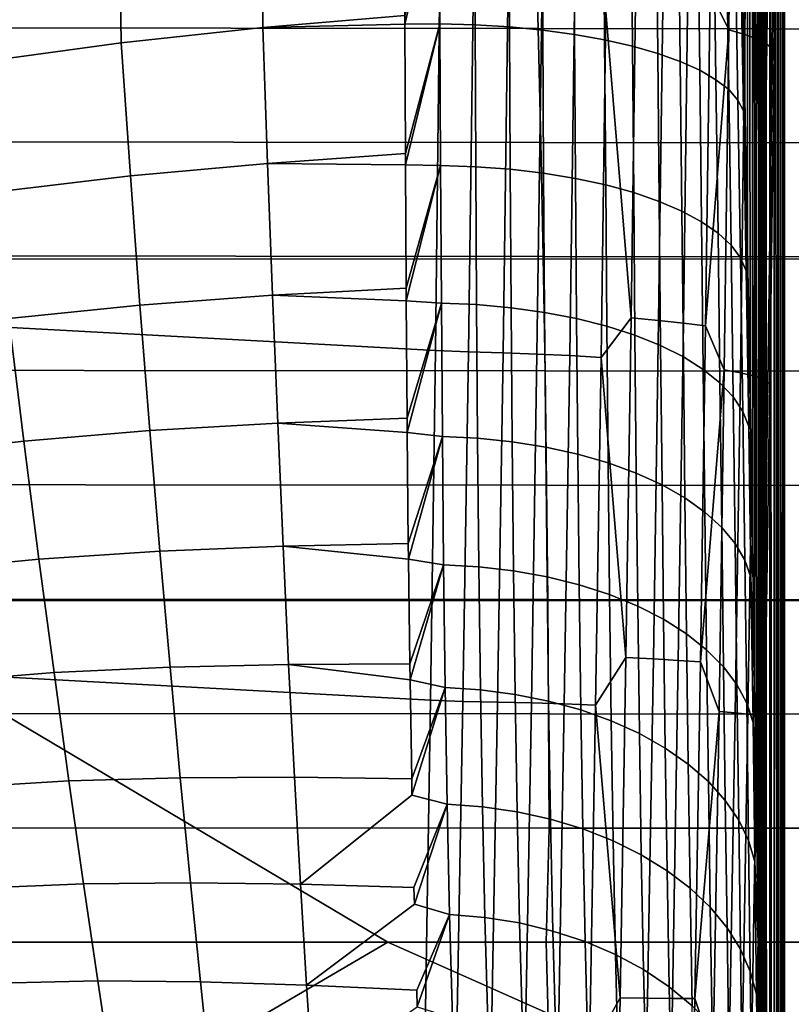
# Model space of a CAD drawing. Header units: metres. Extents: x -23 to 242, y -40 to 23.
# Tile 301 of 450: x 78.25 to 80.55, y -0.19 to 2.76. Entities that reach past the tile are written whole.
import ezdxf

# ---------------------------------------------------------------- set-up
doc = ezdxf.new("R2010")
doc.units = ezdxf.units.M
doc.layers.add('solid_10171013', color=7, linetype='CONTINUOUS')

msp = doc.modelspace()

# ---------------------------------------------------------------- linework, layer by layer
at = {"layer": 'solid_10171013'}
for points in [[(80.418343, 15.2218, 85.026039), (80.397125, 15.803485, 85.837479), (80.403992, 2.985358, 115.349365), (80.41333, 2.521562, 115.478889)], [(80.418343, 15.2218, 85.026039), (80.41333, 2.521562, 115.478889), (80.421867, 2.06665, 115.636749)], [(80.438324, 14.59823, 84.245705), (80.418343, 15.2218, 85.026039), (80.429588, 1.623987, 115.821823), (80.436531, 1.194712, 116.033409)], [(80.418343, 15.2218, 85.026039), (80.421867, 2.06665, 115.636749), (80.429588, 1.623987, 115.821823)], [(80.438324, 14.59823, 84.245705), (80.436531, 1.194712, 116.033409), (80.442734, 0.780116, 116.270851)], [(80.456818, 13.934927, 83.499283), (80.438324, 14.59823, 84.245705), (80.448227, 0.381792, 116.533081), (80.453041, 0.000433, 116.819626)], [(80.438324, 14.59823, 84.245705), (80.442734, 0.780116, 116.270851), (80.448227, 0.381792, 116.533081)], [(80.456818, 13.934927, 83.499283), (80.453041, 0.000433, 116.819626), (80.457214, -0.362683, 117.129562)], [(80.473633, 13.233708, 82.788597), (80.456818, 13.934927, 83.499283), (80.470169, -2.109064, 119.446564), (80.470436, -2.319833, 119.903572)], [(80.456818, 13.934927, 83.499283), (80.469368, -1.87412, 119.008949), (80.470169, -2.109064, 119.446564)], [(80.456818, 13.934927, 83.499283), (80.468033, -1.615099, 118.590805), (80.469368, -1.87412, 119.008949)], [(80.456818, 13.934927, 83.499283), (80.466171, -1.333705, 118.193367), (80.468033, -1.615099, 118.590805)], [(80.456818, 13.934927, 83.499283), (80.463753, -1.030619, 117.817024), (80.466171, -1.333705, 118.193367)], [(80.456818, 13.934927, 83.499283), (80.460777, -0.706557, 117.462166), (80.463753, -1.030619, 117.817024)], [(80.456818, 13.934927, 83.499283), (80.457214, -0.362683, 117.129562), (80.460777, -0.706557, 117.462166)], [(80.473358, -26.838505, 177.233963), (80.473633, 13.233708, 82.788597), (80.470436, -2.319833, 119.903572)], [(80.473358, -26.838505, 177.233963), (80.47403, -26.907482, 177.295883), (80.473633, 13.233708, 82.788597)], [(80.48716, -27.999712, 177.766479), (80.48838, -28.092628, 177.77417), (80.488602, 12.496004, 82.115112), (80.473633, 13.233708, 82.788597)], [(80.485947, -27.90748, 177.754532), (80.48716, -27.999712, 177.766479), (80.473633, 13.233708, 82.788597)], [(80.484756, -27.815712, 177.738281), (80.485947, -27.90748, 177.754532), (80.473633, 13.233708, 82.788597)], [(80.483589, -27.724918, 177.717834), (80.484756, -27.815712, 177.738281), (80.473633, 13.233708, 82.788597)], [(80.482452, -27.635296, 177.693207), (80.483589, -27.724918, 177.717834), (80.473633, 13.233708, 82.788597)], [(80.481339, -27.546728, 177.664398), (80.482452, -27.635296, 177.693207), (80.473633, 13.233708, 82.788597)], [(80.48027, -27.459793, 177.631622), (80.481339, -27.546728, 177.664398), (80.473633, 13.233708, 82.788597)], [(80.479233, -27.374546, 177.594849), (80.48027, -27.459793, 177.631622), (80.473633, 13.233708, 82.788597)], [(80.478241, -27.290997, 177.554123), (80.479233, -27.374546, 177.594849), (80.473633, 13.233708, 82.788597)], [(80.477295, -27.20966, 177.509705), (80.478241, -27.290997, 177.554123), (80.473633, 13.233708, 82.788597)], [(80.476395, -27.130451, 177.461548), (80.477295, -27.20966, 177.509705), (80.473633, 13.233708, 82.788597)], [(80.475548, -27.053511, 177.409744), (80.476395, -27.130451, 177.461548), (80.473633, 13.233708, 82.788597)], [(80.474762, -26.979246, 177.354568), (80.475548, -27.053511, 177.409744), (80.473633, 13.233708, 82.788597)], [(80.47403, -26.907482, 177.295883), (80.474762, -26.979246, 177.354568), (80.473633, 13.233708, 82.788597)], [(80.48838, -28.092628, 177.77417), (80.489616, -28.185862, 177.777573), (80.488602, 12.496004, 82.115112)], [(80.524033, -31.301031, 176.640488), (80.501549, 11.723962, 81.480972), (80.488602, 12.496004, 82.115112), (80.500587, -28.999277, 177.617523)], [(80.49942, -28.913687, 177.651596), (80.500587, -28.999277, 177.617523), (80.488602, 12.496004, 82.115112)], [(80.498245, -28.826687, 177.681656), (80.49942, -28.913687, 177.651596), (80.488602, 12.496004, 82.115112)], [(80.497047, -28.73827, 177.707733), (80.498245, -28.826687, 177.681656), (80.488602, 12.496004, 82.115112)], [(80.495827, -28.648184, 177.729889), (80.497047, -28.73827, 177.707733), (80.488602, 12.496004, 82.115112)], [(80.494591, -28.556852, 177.747986), (80.495827, -28.648184, 177.729889), (80.488602, 12.496004, 82.115112)], [(80.493355, -28.464931, 177.761795), (80.494591, -28.556852, 177.747986), (80.488602, 12.496004, 82.115112)], [(80.492111, -28.372154, 177.771347), (80.493355, -28.464931, 177.761795), (80.488602, 12.496004, 82.115112)], [(80.49086, -28.278942, 177.776627), (80.492111, -28.372154, 177.771347), (80.488602, 12.496004, 82.115112)], [(80.489616, -28.185862, 177.777573), (80.49086, -28.278942, 177.776627), (80.488602, 12.496004, 82.115112)], [(80.524033, -31.301031, 176.640488), (80.512329, 10.920298, 80.888245), (80.501549, 11.723962, 81.480972)], [(80.524033, -31.301031, 176.640488), (80.520821, 10.087074, 80.338394), (80.512329, 10.920298, 80.888245)], [(80.531853, -33.602879, 175.663422), (80.526939, 9.227629, 79.83358), (80.520821, 10.087074, 80.338394), (80.524033, -31.301031, 176.640488)], [(80.531853, -33.602879, 175.663422), (80.530624, 8.345956, 79.375381), (80.526939, 9.227629, 79.83358)], [(80.531853, -33.602879, 175.663422), (80.531853, 7.443428, 78.964386), (80.530624, 8.345956, 79.375381)], [(80.531853, -33.602879, 175.663422), (80.524033, -35.90472, 174.68634), (80.530624, 6.521384, 78.600861), (80.531853, 7.443428, 78.964386)], [(80.524033, -35.90472, 174.68634), (80.526947, 5.579792, 78.285049), (80.530624, 6.521384, 78.600861)], [(80.524033, -35.90472, 174.68634), (80.520836, 4.620024, 78.017525), (80.526947, 5.579792, 78.285049)], [(80.524033, -35.90472, 174.68634), (80.500587, -38.206478, 173.709305), (80.512344, 3.645974, 77.800095), (80.520836, 4.620024, 78.017525)], [(79.488693, 1.76766, 76.528076), (61.950001, 2.718125, 76.635117), (61.950001, 3.752233, 76.804237), (79.501579, 2.807441, 76.647522)], [(80.309578, 2.840241, 77.065773), (80.377045, 3.733998, 77.307724), (80.365715, 2.725646, 77.137794)], [(80.365715, 2.725646, 77.137794), (80.377045, 3.733998, 77.307724), (80.424835, 3.715698, 77.399155), (80.413612, 2.712043, 77.22998)], [(80.413612, 2.712043, 77.22998), (80.424835, 3.715698, 77.399155), (80.462608, 3.696633, 77.49501), (80.451492, 2.697928, 77.326645)], [(80.451492, 2.697928, 77.326645), (80.462608, 3.696633, 77.49501), (80.489952, 3.677014, 77.594231), (80.478943, 2.683457, 77.42672)], [(80.478943, 2.683457, 77.42672), (80.489952, 3.677014, 77.594231), (80.506561, 3.657056, 77.69574), (80.495667, 2.668787, 77.529106)], [(80.495667, 2.668787, 77.529106), (80.506561, 3.657056, 77.69574), (80.512344, 3.645974, 77.800095), (80.501572, 2.66151, 77.633659)], [(80.499428, -38.290234, 173.671509), (80.501572, 2.66151, 77.633659), (80.512344, 3.645974, 77.800095), (80.500587, -38.206478, 173.709305)], [(78.549576, 2.686577, 116.440613), (78.97361, 2.732349, 116.436134), (78.97081, 3.148798, 116.319237), (78.543732, 3.096352, 116.32708)], [(78.97361, 2.732349, 116.436134), (79.397537, 2.768919, 116.432716), (79.395752, 3.173516, 116.317345), (78.97081, 3.148798, 116.319237)], [(79.500366, 3.175511, 116.312195), (79.397537, 2.768919, 116.432716), (79.397644, 2.742657, 116.441147)], [(79.500366, 3.175511, 116.312195), (79.397644, 2.742657, 116.441147), (79.502197, 2.743282, 116.437088)], [(79.500366, 3.175511, 116.312195), (79.502197, 2.743282, 116.437088), (79.607269, 2.740533, 116.422348), (79.605301, 3.173715, 116.296432)], [(79.605301, 3.173715, 116.296432), (79.607269, 2.740533, 116.422348), (79.710167, 2.734343, 116.39711), (79.707985, 3.169178, 116.269989)], [(79.707985, 3.169178, 116.269989), (79.710167, 2.734343, 116.39711), (79.809738, 2.724781, 116.361649), (79.807259, 3.16195, 116.233147)], [(79.807259, 3.16195, 116.233147), (79.809738, 2.724781, 116.361649), (79.904861, 2.711956, 116.316368), (79.901993, 3.152114, 116.186333)], [(79.901993, 3.152114, 116.186333), (79.904861, 2.711956, 116.316368), (79.994469, 2.696011, 116.261772), (79.991135, 3.139781, 116.130066)], [(79.991135, 3.139781, 116.130066), (79.994469, 2.696011, 116.261772), (80.077545, 2.677126, 116.198486), (80.073669, 3.125087, 116.064987)], [(80.073669, 3.125087, 116.064987), (80.077545, 2.677126, 116.198486), (80.15316, 2.655514, 116.12722), (80.148674, 3.108201, 115.991829)], [(78.126648, 2.629675, 116.446358), (78.549576, 2.686577, 116.440613), (78.543732, 3.096352, 116.32708), (78.116043, 3.032714, 116.336472)], [(80.148674, 3.108201, 115.991829), (80.15316, 2.655514, 116.12722), (80.220459, 2.631419, 116.048767), (80.215302, 3.089311, 115.911407)], [(80.215302, 3.089311, 115.911407), (80.220459, 2.631419, 116.048767), (80.278687, 2.605112, 115.964027), (80.272804, 3.068631, 115.824631)], [(77.02961, 3.073168, 251.555084), (79.786552, 3.068961, 252.139465), (79.795769, 2.729398, 252.085953), (77.039047, 2.733191, 251.500641)], [(77.62986, 3.062835, 280.032684), (77.626595, 2.041722, 280.073853), (81.61039, 2.040836, 280.772247), (81.613174, 3.061484, 280.730469)], [(79.786552, 3.068961, 252.139465), (82.551018, 3.064637, 252.725128), (82.560066, 2.725545, 252.672546), (79.795769, 2.729398, 252.085953)], [(80.272804, 3.068631, 115.824631), (80.278687, 2.605112, 115.964027), (80.327179, 2.576889, 115.87394), (80.320526, 3.046393, 115.732483)], [(80.320526, 3.046393, 115.732483), (80.327179, 2.576889, 115.87394), (80.365395, 2.547067, 115.779526), (80.357941, 3.022848, 115.635994)], [(80.357941, 3.022848, 115.635994), (80.365395, 2.547067, 115.779526), (80.392906, 2.515984, 115.681847), (80.384621, 2.998261, 115.536263)], [(80.384621, 2.998261, 115.536263), (80.392906, 2.515984, 115.681847), (80.409401, 2.483988, 115.582008), (80.400269, 2.972909, 115.434395)], [(80.409401, 2.483988, 115.582008), (80.41333, 2.521562, 115.478889), (80.403992, 2.985358, 115.349365), (80.400269, 2.972909, 115.434395)], [(79.997948, 2.781047, 76.777031), (80.087318, 2.87482, 76.847862), (80.073837, 1.864978, 76.725685)], [(80.073837, 1.864978, 76.725685), (80.087318, 2.87482, 76.847862), (80.168991, 2.864354, 76.912651), (80.155594, 1.85768, 76.79081)], [(80.155594, 1.85768, 76.79081), (80.168991, 2.864354, 76.912651), (80.243355, 2.852786, 76.985558), (80.230049, 1.849709, 76.864098)], [(80.230049, 1.849709, 76.864098), (80.243355, 2.852786, 76.985558), (80.309578, 2.840241, 77.065773), (80.296379, 1.841154, 76.944748)], [(80.296379, 1.841154, 76.944748), (80.309578, 2.840241, 77.065773), (80.365715, 2.725646, 77.137794)], [(79.587318, 1.763805, 76.532631), (79.488693, 1.76766, 76.528076), (79.501579, 2.807441, 76.647522), (79.601555, 2.803477, 76.652031)], [(79.587318, 1.763805, 76.532631), (79.601555, 2.803477, 76.652031), (79.705109, 2.800027, 76.667625), (79.690887, 1.76097, 76.548225)], [(79.690887, 1.76097, 76.548225), (79.705109, 2.800027, 76.667625), (79.806427, 2.795101, 76.693871), (79.792244, 1.75722, 76.574539)], [(79.792244, 1.75722, 76.574539), (79.806427, 2.795101, 76.693871), (79.904396, 2.788751, 76.730476), (79.890259, 1.752596, 76.611267)], [(79.397644, 2.742657, 116.441147), (79.397537, 2.768919, 116.432716), (78.97361, 2.732349, 116.436134)], [(79.890259, 1.752596, 76.611267), (79.904396, 2.788751, 76.730476), (79.997948, 2.781047, 76.777031), (79.983864, 1.747147, 76.65802)], [(79.983864, 1.747147, 76.65802), (79.997948, 2.781047, 76.777031), (80.073837, 1.864978, 76.725685)], [(78.987556, 2.326847, 116.579041), (79.399445, 2.35581, 116.57933), (79.397644, 2.742657, 116.441147), (78.97361, 2.732349, 116.436134)], [(79.502197, 2.743282, 116.437088), (79.397644, 2.742657, 116.441147), (79.399445, 2.35581, 116.57933)], [(79.502197, 2.743282, 116.437088), (79.399445, 2.35581, 116.57933), (79.399635, 2.322889, 116.592331)], [(79.502197, 2.743282, 116.437088), (79.399635, 2.322889, 116.592331), (79.504242, 2.320586, 116.590073)], [(79.502197, 2.743282, 116.437088), (79.504242, 2.320586, 116.590073), (79.609413, 2.316965, 116.576302), (79.607269, 2.740533, 116.422348)], [(79.607269, 2.740533, 116.422348), (79.609413, 2.316965, 116.576302), (79.712494, 2.309213, 116.552261), (79.710167, 2.734343, 116.39711)], [(79.473778, 0.722805, 76.463036), (61.950001, 1.675825, 76.520157), (61.950001, 2.718125, 76.635117), (79.488693, 1.76766, 76.528076)], [(77.039047, 2.733191, 251.500641), (79.795769, 2.729398, 252.085953), (79.803848, 2.389086, 252.039047), (77.047318, 2.392443, 251.452927)], [(78.577431, 2.289216, 116.579475), (78.987556, 2.326847, 116.579041), (78.97361, 2.732349, 116.436134), (78.549576, 2.686577, 116.440613)], [(79.710167, 2.734343, 116.39711), (79.712494, 2.309213, 116.552261), (79.812325, 2.297417, 116.518219), (79.809738, 2.724781, 116.361649)], [(79.795769, 2.729398, 252.085953), (82.560066, 2.725545, 252.672546), (82.568001, 2.385719, 252.626434), (79.803848, 2.389086, 252.039047)], [(79.809738, 2.724781, 116.361649), (79.812325, 2.297417, 116.518219), (79.907776, 2.281709, 116.474564), (79.904861, 2.711956, 116.316368)], [(79.904861, 2.711956, 116.316368), (79.907776, 2.281709, 116.474564), (79.99778, 2.262266, 116.421791), (79.994469, 2.696011, 116.261772)], [(80.296379, 1.841154, 76.944748), (80.365715, 2.725646, 77.137794), (80.352119, 1.709917, 77.020622)], [(80.352119, 1.709917, 77.020622), (80.365715, 2.725646, 77.137794), (80.413612, 2.712043, 77.22998), (80.400139, 1.701047, 77.113319)], [(80.400139, 1.701047, 77.113319), (80.413612, 2.712043, 77.22998), (80.451492, 2.697928, 77.326645), (80.438156, 1.691919, 77.210533)], [(78.169891, 2.241131, 116.580788), (78.577431, 2.289216, 116.579475), (78.549576, 2.686577, 116.440613), (78.126648, 2.629675, 116.446358)], [(79.994469, 2.696011, 116.261772), (79.99778, 2.262266, 116.421791), (80.081314, 2.239309, 116.360489), (80.077545, 2.677126, 116.198486)], [(80.077545, 2.677126, 116.198486), (80.081314, 2.239309, 116.360489), (80.157448, 2.213094, 116.291344), (80.15316, 2.655514, 116.12722)], [(80.438156, 1.691919, 77.210533), (80.451492, 2.697928, 77.326645), (80.478943, 2.683457, 77.42672), (80.465744, 1.682634, 77.31118)], [(80.465744, 1.682634, 77.31118), (80.478943, 2.683457, 77.42672), (80.495667, 2.668787, 77.529106), (80.482605, 1.673292, 77.414169)], [(80.15316, 2.655514, 116.12722), (80.157448, 2.213094, 116.291344), (80.225319, 2.183918, 116.215149), (80.220459, 2.631419, 116.048767)], [(80.482605, 1.673292, 77.414169), (80.495667, 2.668787, 77.529106), (80.501572, 2.66151, 77.633659), (80.488632, 1.669143, 77.518715)], [(80.488403, -38.948109, 173.166931), (80.488632, 1.669143, 77.518715), (80.501572, 2.66151, 77.633659), (80.489639, -38.885769, 173.236282)], [(80.490875, -38.820438, 173.302505), (80.489639, -38.885769, 173.236282), (80.501572, 2.66151, 77.633659)], [(80.492126, -38.751904, 173.365799), (80.490875, -38.820438, 173.302505), (80.501572, 2.66151, 77.633659)], [(80.49337, -38.680618, 173.425797), (80.492126, -38.751904, 173.365799), (80.501572, 2.66151, 77.633659)], [(80.494606, -38.606903, 173.482224), (80.49337, -38.680618, 173.425797), (80.501572, 2.66151, 77.633659)], [(80.495834, -38.530533, 173.535233), (80.494606, -38.606903, 173.482224), (80.501572, 2.66151, 77.633659)], [(80.497055, -38.452137, 173.584518), (80.495834, -38.530533, 173.535233), (80.501572, 2.66151, 77.633659)], [(80.498253, -38.372116, 173.629913), (80.497055, -38.452137, 173.584518), (80.501572, 2.66151, 77.633659)], [(80.499428, -38.290234, 173.671509), (80.498253, -38.372116, 173.629913), (80.501572, 2.66151, 77.633659)], [(80.220459, 2.631419, 116.048767), (80.225319, 2.183918, 116.215149), (80.284157, 2.152108, 116.132744), (80.278687, 2.605112, 115.964027)], [(80.278687, 2.605112, 115.964027), (80.284157, 2.152108, 116.132744), (80.333313, 2.118025, 116.045074), (80.327179, 2.576889, 115.87394)], [(80.327179, 2.576889, 115.87394), (80.333313, 2.118025, 116.045074), (80.372215, 2.08205, 115.953117), (80.365395, 2.547067, 115.779526)], [(80.365395, 2.547067, 115.779526), (80.372215, 2.08205, 115.953117), (80.400444, 2.04459, 115.857918), (80.392906, 2.515984, 115.681847)], [(80.392906, 2.515984, 115.681847), (80.400444, 2.04459, 115.857918), (80.417664, 2.006066, 115.760536), (80.409401, 2.483988, 115.582008)], [(80.409401, 2.483988, 115.582008), (80.421867, 2.06665, 115.636749), (80.41333, 2.521562, 115.478889)], [(80.409401, 2.483988, 115.582008), (80.417664, 2.006066, 115.760536), (80.421867, 2.06665, 115.636749)], [(77.047318, 2.392443, 251.452927), (79.803848, 2.389086, 252.039047), (79.810791, 2.048193, 251.998734), (77.05442, 2.051095, 251.411957)], [(79.803848, 2.389086, 252.039047), (82.568001, 2.385719, 252.626434), (82.574814, 2.04532, 252.586792), (79.810791, 2.048193, 251.998734)], [(79.399635, 2.322889, 116.592331), (79.399445, 2.35581, 116.57933), (78.987556, 2.326847, 116.579041)], [(78.606209, 1.902793, 116.74353), (79.002205, 1.93254, 116.747574), (78.987556, 2.326847, 116.579041), (78.577431, 2.289216, 116.579475)], [(79.002205, 1.93254, 116.747574), (79.401711, 1.954135, 116.751953), (79.399635, 2.322889, 116.592331), (78.987556, 2.326847, 116.579041)], [(79.504242, 2.320586, 116.590073), (79.399635, 2.322889, 116.592331), (79.401711, 1.954135, 116.751953)], [(79.504242, 2.320586, 116.590073), (79.401711, 1.954135, 116.751953), (79.401939, 1.915721, 116.770111)], [(79.504242, 2.320586, 116.590073), (79.401939, 1.915721, 116.770111), (79.506653, 1.909229, 116.770607)], [(79.504242, 2.320586, 116.590073), (79.506653, 1.909229, 116.770607), (79.6119, 1.904794, 116.757721), (79.609413, 2.316965, 116.576302)], [(79.609413, 2.316965, 116.576302), (79.6119, 1.904794, 116.757721), (79.715126, 1.895552, 116.734856), (79.712494, 2.309213, 116.552261)], [(79.712494, 2.309213, 116.552261), (79.715126, 1.895552, 116.734856), (79.815163, 1.881606, 116.702263), (79.812325, 2.297417, 116.518219)], [(79.812325, 2.297417, 116.518219), (79.815163, 1.881606, 116.702263), (79.910881, 1.863113, 116.660316), (79.907776, 2.281709, 116.474564)], [(78.214127, 1.86323, 116.73999), (78.606209, 1.902793, 116.74353), (78.577431, 2.289216, 116.579475), (78.169891, 2.241131, 116.580788)], [(79.907776, 2.281709, 116.474564), (79.910881, 1.863113, 116.660316), (80.001205, 1.840282, 116.609482), (79.99778, 2.262266, 116.421791)], [(79.99778, 2.262266, 116.421791), (80.001205, 1.840282, 116.609482), (80.085114, 1.813369, 116.550331), (80.081314, 2.239309, 116.360489)], [(80.081314, 2.239309, 116.360489), (80.085114, 1.813369, 116.550331), (80.161667, 1.782679, 116.483543), (80.157448, 2.213094, 116.291344)], [(80.157448, 2.213094, 116.291344), (80.161667, 1.782679, 116.483543), (80.230003, 1.748556, 116.409851), (80.225319, 2.183918, 116.215149)], [(80.225319, 2.183918, 116.215149), (80.230003, 1.748556, 116.409851), (80.289345, 1.711385, 116.330101), (80.284157, 2.152108, 116.132744)], [(80.284157, 2.152108, 116.132744), (80.289345, 1.711385, 116.330101), (80.339035, 1.671584, 116.245186), (80.333313, 2.118025, 116.045074)], [(80.333313, 2.118025, 116.045074), (80.339035, 1.671584, 116.245186), (80.378502, 1.629603, 116.156059), (80.372215, 2.08205, 115.953117)], [(80.372215, 2.08205, 115.953117), (80.378502, 1.629603, 116.156059), (80.40731, 1.585913, 116.063728), (80.400444, 2.04459, 115.857918)], [(80.417664, 2.006066, 115.760536), (80.429588, 1.623987, 115.821823), (80.421867, 2.06665, 115.636749)], [(77.05442, 2.051095, 251.411957), (79.810791, 2.048193, 251.998734), (79.816589, 1.706887, 251.965027), (77.060341, 1.709319, 251.377731)], [(77.626595, 2.041722, 280.073853), (77.626488, 1.020294, 280.098846), (81.610779, 1.019861, 280.797729), (81.61039, 2.040836, 280.772247)], [(79.810791, 2.048193, 251.998734), (82.574814, 2.04532, 252.586792), (82.580521, 1.704512, 252.553589), (79.816589, 1.706887, 251.965027)], [(80.400444, 2.04459, 115.857918), (80.40731, 1.585913, 116.063728), (80.425133, 1.541007, 115.969231), (80.417664, 2.006066, 115.760536)], [(80.417664, 2.006066, 115.760536), (80.425133, 1.541007, 115.969231), (80.429588, 1.623987, 115.821823)], [(79.401939, 1.915721, 116.770111), (79.401711, 1.954135, 116.751953), (79.002205, 1.93254, 116.747574)], [(78.635818, 1.528602, 116.93222), (79.017662, 1.550774, 116.941101), (79.002205, 1.93254, 116.747574), (78.606209, 1.902793, 116.74353)], [(79.017662, 1.550774, 116.941101), (79.404587, 1.565283, 116.949951), (79.401939, 1.915721, 116.770111), (79.002205, 1.93254, 116.747574)], [(79.506653, 1.909229, 116.770607), (79.401939, 1.915721, 116.770111), (79.404587, 1.565283, 116.949951)], [(78.259094, 1.497217, 116.923439), (78.635818, 1.528602, 116.93222), (78.606209, 1.902793, 116.74353), (78.214127, 1.86323, 116.73999)], [(79.506653, 1.909229, 116.770607), (79.404587, 1.565283, 116.949951), (79.404922, 1.52258, 116.973679)], [(79.506653, 1.909229, 116.770607), (79.404922, 1.52258, 116.973679), (79.509613, 1.510967, 116.97802)], [(79.506653, 1.909229, 116.770607), (79.509613, 1.510967, 116.97802), (79.614929, 1.505749, 116.965935), (79.6119, 1.904794, 116.757721)], [(79.6119, 1.904794, 116.757721), (79.614929, 1.505749, 116.965935), (79.718254, 1.495065, 116.944206), (79.715126, 1.895552, 116.734856)], [(79.715126, 1.895552, 116.734856), (79.718254, 1.495065, 116.944206), (79.818443, 1.479036, 116.913071), (79.815163, 1.881606, 116.702263)], [(77.88575, 1.453843, 116.915535), (78.259094, 1.497217, 116.923439), (78.214127, 1.86323, 116.73999), (77.824821, 1.811213, 116.737526)], [(79.815163, 1.881606, 116.702263), (79.818443, 1.479036, 116.913071), (79.91436, 1.457842, 116.872887), (79.910881, 1.863113, 116.660316)], [(79.910881, 1.863113, 116.660316), (79.91436, 1.457842, 116.872887), (80.004921, 1.431722, 116.824097), (80.001205, 1.840282, 116.609482)], [(79.983864, 1.747147, 76.65802), (80.073837, 1.864978, 76.725685), (80.058243, 0.850236, 76.655296)], [(80.058243, 0.850236, 76.655296), (80.073837, 1.864978, 76.725685), (80.155594, 1.85768, 76.79081), (80.140091, 0.846125, 76.720573)], [(80.140091, 0.846125, 76.720573), (80.155594, 1.85768, 76.79081), (80.230049, 1.849709, 76.864098), (80.214653, 0.841773, 76.794052)], [(80.001205, 1.840282, 116.609482), (80.004921, 1.431722, 116.824097), (80.089111, 1.40097, 116.767265), (80.085114, 1.813369, 116.550331)], [(80.214653, 0.841773, 76.794052), (80.230049, 1.849709, 76.864098), (80.296379, 1.841154, 76.944748), (80.281113, 0.837228, 76.874931)], [(80.281113, 0.837228, 76.874931), (80.296379, 1.841154, 76.944748), (80.352119, 1.709917, 77.020622)], [(80.085114, 1.813369, 116.550331), (80.089111, 1.40097, 116.767265), (80.165977, 1.365933, 116.703018), (80.161667, 1.782679, 116.483543)], [(79.570854, 0.719305, 76.467674), (79.473778, 0.722805, 76.463036), (79.488693, 1.76766, 76.528076), (79.587318, 1.763805, 76.532631)], [(80.161667, 1.782679, 116.483543), (80.165977, 1.365933, 116.703018), (80.234657, 1.327004, 116.632088), (80.230003, 1.748556, 116.409851)], [(79.570854, 0.719305, 76.467674), (79.587318, 1.763805, 76.532631), (79.690887, 1.76097, 76.548225), (79.674446, 0.717093, 76.483223)], [(79.674446, 0.717093, 76.483223), (79.690887, 1.76097, 76.548225), (79.792244, 1.75722, 76.574539), (79.775841, 0.714529, 76.509529)], [(79.775841, 0.714529, 76.509529), (79.792244, 1.75722, 76.574539), (79.890259, 1.752596, 76.611267), (79.873909, 0.711642, 76.546295)], [(79.873909, 0.711642, 76.546295), (79.890259, 1.752596, 76.611267), (79.983864, 1.747147, 76.65802), (79.96759, 0.708463, 76.593109)], [(79.96759, 0.708463, 76.593109), (79.983864, 1.747147, 76.65802), (80.058243, 0.850236, 76.655296)], [(80.230003, 1.748556, 116.409851), (80.234657, 1.327004, 116.632088), (80.29438, 1.284624, 116.555267), (80.289345, 1.711385, 116.330101)], [(77.060341, 1.709319, 251.377731), (79.816589, 1.706887, 251.965027), (79.821251, 1.365335, 251.937912), (77.065102, 1.367286, 251.35025)], [(79.816589, 1.706887, 251.965027), (82.580521, 1.704512, 252.553589), (82.585114, 1.363455, 252.52684), (79.821251, 1.365335, 251.937912)], [(80.281113, 0.837228, 76.874931), (80.352119, 1.709917, 77.020622), (80.336403, 0.689503, 76.956558)], [(80.289345, 1.711385, 116.330101), (80.29438, 1.284624, 116.555267), (80.344467, 1.239267, 116.473427), (80.339035, 1.671584, 116.245186)], [(80.336403, 0.689503, 76.956558), (80.352119, 1.709917, 77.020622), (80.400139, 1.701047, 77.113319), (80.384567, 0.68539, 77.049515)], [(80.384567, 0.68539, 77.049515), (80.400139, 1.701047, 77.113319), (80.438156, 1.691919, 77.210533), (80.422729, 0.681273, 77.147003)], [(80.422729, 0.681273, 77.147003), (80.438156, 1.691919, 77.210533), (80.465744, 1.682634, 77.31118), (80.450478, 0.677198, 77.247963)], [(80.450478, 0.677198, 77.247963), (80.465744, 1.682634, 77.31118), (80.482605, 1.673292, 77.414169), (80.467506, 0.673209, 77.351265)], [(79.457047, -0.324173, 76.452621), (61.950001, 0.629311, 76.459885), (61.950001, 1.675825, 76.520157), (79.473778, 0.722805, 76.463036)], [(80.339035, 1.671584, 116.245186), (80.344467, 1.239267, 116.473427), (80.384354, 1.191447, 116.387489), (80.378502, 1.629603, 116.156059)], [(80.467506, 0.673209, 77.351265), (80.482605, 1.673292, 77.414169), (80.488632, 1.669143, 77.518715), (80.473671, 0.672311, 77.455803)], [(80.473366, -39.431545, 171.88974), (80.473671, 0.672311, 77.455803), (80.488632, 1.669143, 77.518715), (80.474037, -39.428116, 171.982407)], [(80.47477, -39.42041, 172.074829), (80.474037, -39.428116, 171.982407), (80.488632, 1.669143, 77.518715)], [(80.475563, -39.40844, 172.166626), (80.47477, -39.42041, 172.074829), (80.488632, 1.669143, 77.518715)], [(80.47641, -39.392189, 172.258026), (80.475563, -39.40844, 172.166626), (80.488632, 1.669143, 77.518715)], [(80.47731, -39.371738, 172.348511), (80.47641, -39.392189, 172.258026), (80.488632, 1.669143, 77.518715)], [(80.478256, -39.347092, 172.437912), (80.47731, -39.371738, 172.348511), (80.488632, 1.669143, 77.518715)], [(80.479248, -39.318253, 172.526337), (80.478256, -39.347092, 172.437912), (80.488632, 1.669143, 77.518715)], [(80.480286, -39.2854, 172.61322), (80.479248, -39.318253, 172.526337), (80.488632, 1.669143, 77.518715)], [(80.481361, -39.248531, 172.698486), (80.480286, -39.2854, 172.61322), (80.488632, 1.669143, 77.518715)], [(80.482475, -39.207676, 172.782135), (80.481361, -39.248531, 172.698486), (80.488632, 1.669143, 77.518715)], [(80.483612, -39.16309, 172.863632), (80.482475, -39.207676, 172.782135), (80.488632, 1.669143, 77.518715)], [(80.484779, -39.1147, 172.943054), (80.483612, -39.16309, 172.863632), (80.488632, 1.669143, 77.518715)], [(80.48597, -39.06263, 173.020264), (80.484779, -39.1147, 172.943054), (80.488632, 1.669143, 77.518715)], [(80.487175, -39.007149, 173.094818), (80.48597, -39.06263, 173.020264), (80.488632, 1.669143, 77.518715)], [(80.488403, -38.948109, 173.166931), (80.487175, -39.007149, 173.094818), (80.488632, 1.669143, 77.518715)], [(80.378502, 1.629603, 116.156059), (80.384354, 1.191447, 116.387489), (80.413597, 1.141702, 116.298416), (80.40731, 1.585913, 116.063728)], [(80.425133, 1.541007, 115.969231), (80.436531, 1.194712, 116.033409), (80.429588, 1.623987, 115.821823)], [(79.404922, 1.52258, 116.973679), (79.404587, 1.565283, 116.949951), (79.017662, 1.550774, 116.941101)], [(80.40731, 1.585913, 116.063728), (80.413597, 1.141702, 116.298416), (80.431862, 1.090591, 116.207214), (80.425133, 1.541007, 115.969231)], [(78.665855, 1.167838, 117.144928), (79.033684, 1.182793, 117.159004), (79.017662, 1.550774, 116.941101), (78.635818, 1.528602, 116.93222)], [(79.033684, 1.182793, 117.159004), (79.407982, 1.190562, 117.17263), (79.404922, 1.52258, 116.973679), (79.017662, 1.550774, 116.941101)], [(80.425133, 1.541007, 115.969231), (80.431862, 1.090591, 116.207214), (80.436531, 1.194712, 116.033409)], [(78.304253, 1.144239, 117.130569), (78.665855, 1.167838, 117.144928), (78.635818, 1.528602, 116.93222), (78.259094, 1.497217, 116.923439)], [(79.509613, 1.510967, 116.97802), (79.404922, 1.52258, 116.973679), (79.407982, 1.190562, 117.17263)], [(79.509613, 1.510967, 116.97802), (79.407982, 1.190562, 117.17263), (79.408524, 1.144737, 117.202202)], [(79.509613, 1.510967, 116.97802), (79.408524, 1.144737, 117.202202), (79.513336, 1.127568, 117.211472)], [(79.509613, 1.510967, 116.97802), (79.513336, 1.127568, 117.211472), (79.61869, 1.121565, 117.200089), (79.614929, 1.505749, 116.965935)], [(79.614929, 1.505749, 116.965935), (79.61869, 1.121565, 117.200089), (79.722084, 1.109461, 117.179443), (79.718254, 1.495065, 116.944206)], [(77.94664, 1.109132, 117.11689), (78.304253, 1.144239, 117.130569), (78.259094, 1.497217, 116.923439), (77.88575, 1.453843, 116.915535)], [(79.718254, 1.495065, 116.944206), (79.722084, 1.109461, 117.179443), (79.822365, 1.091393, 117.149765), (79.818443, 1.479036, 116.913071)], [(79.818443, 1.479036, 116.913071), (79.822365, 1.091393, 117.149765), (79.918404, 1.067564, 117.111389), (79.91436, 1.457842, 116.872887)], [(79.91436, 1.457842, 116.872887), (79.918404, 1.067564, 117.111389), (80.009117, 1.038243, 117.064743), (80.004921, 1.431722, 116.824097)], [(80.004921, 1.431722, 116.824097), (80.009117, 1.038243, 117.064743), (80.093475, 1.00376, 117.010361), (80.089111, 1.40097, 116.767265)], [(80.089111, 1.40097, 116.767265), (80.093475, 1.00376, 117.010361), (80.17054, 0.964504, 116.948845), (80.165977, 1.365933, 116.703018)], [(77.065102, 1.367286, 251.35025), (79.821251, 1.365335, 251.937912), (79.824776, 1.023702, 251.917404), (77.068687, 1.025166, 251.329529)], [(79.821251, 1.365335, 251.937912), (82.585114, 1.363455, 252.52684), (82.5886, 1.022313, 252.506516), (79.824776, 1.023702, 251.917404)], [(80.165977, 1.365933, 116.703018), (80.17054, 0.964504, 116.948845), (80.239433, 0.920916, 116.880898), (80.234657, 1.327004, 116.632088)], [(80.234657, 1.327004, 116.632088), (80.239433, 0.920916, 116.880898), (80.299393, 0.873487, 116.807274), (80.29438, 1.284624, 116.555267)], [(80.29438, 1.284624, 116.555267), (80.299393, 0.873487, 116.807274), (80.349724, 0.822753, 116.728813), (80.344467, 1.239267, 116.473427)], [(80.344467, 1.239267, 116.473427), (80.349724, 0.822753, 116.728813), (80.389877, 0.769283, 116.6464), (80.384354, 1.191447, 116.387489)], [(78.696144, 0.821647, 117.381065), (79.050301, 0.829788, 117.400635), (79.033684, 1.182793, 117.159004), (78.665855, 1.167838, 117.144928)], [(79.408524, 1.144737, 117.202202), (79.407982, 1.190562, 117.17263), (79.033684, 1.182793, 117.159004)], [(79.050301, 0.829788, 117.400635), (79.412376, 0.831194, 117.419327), (79.408524, 1.144737, 117.202202), (79.033684, 1.182793, 117.159004)], [(80.384354, 1.191447, 116.387489), (80.389877, 0.769283, 116.6464), (80.419388, 0.713682, 116.560951), (80.413597, 1.141702, 116.298416)], [(80.431862, 1.090591, 116.207214), (80.442734, 0.780116, 116.270851), (80.436531, 1.194712, 116.033409)], [(78.349289, 0.805407, 117.360817), (78.696144, 0.821647, 117.381065), (78.665855, 1.167838, 117.144928), (78.304253, 1.144239, 117.130569)], [(78.007065, 0.778153, 117.341072), (78.349289, 0.805407, 117.360817), (78.304253, 1.144239, 117.130569), (77.94664, 1.109132, 117.11689)], [(79.513336, 1.127568, 117.211472), (79.408524, 1.144737, 117.202202), (79.412376, 0.831194, 117.419327)], [(79.513336, 1.127568, 117.211472), (79.412376, 0.831194, 117.419327), (79.413033, 0.783369, 117.454842)], [(79.513336, 1.127568, 117.211472), (79.413033, 0.783369, 117.454842), (79.518059, 0.760698, 117.469986)], [(79.513336, 1.127568, 117.211472), (79.518059, 0.760698, 117.469986), (79.623421, 0.75387, 117.459206), (79.61869, 1.121565, 117.200089)], [(79.61869, 1.121565, 117.200089), (79.623421, 0.75387, 117.459206), (79.726837, 0.740335, 117.439583), (79.722084, 1.109461, 117.179443)], [(80.413597, 1.141702, 116.298416), (80.419388, 0.713682, 116.560951), (80.437935, 0.656573, 116.473434), (80.431862, 1.090591, 116.207214)], [(79.722084, 1.109461, 117.179443), (79.726837, 0.740335, 117.439583), (79.827148, 0.720244, 117.411346), (79.822365, 1.091393, 117.149765)], [(79.822365, 1.091393, 117.149765), (79.827148, 0.720244, 117.411346), (79.923225, 0.693825, 117.374802), (79.918404, 1.067564, 117.111389)], [(80.431862, 1.090591, 116.207214), (80.437935, 0.656573, 116.473434), (80.442734, 0.780116, 116.270851)], [(79.918404, 1.067564, 117.111389), (79.923225, 0.693825, 117.374802), (80.013985, 0.661375, 117.330383), (80.009117, 1.038243, 117.064743)], [(80.009117, 1.038243, 117.064743), (80.013985, 0.661375, 117.330383), (80.098404, 0.62326, 117.278564), (80.093475, 1.00376, 117.010361)], [(77.068687, 1.025166, 251.329529), (79.824776, 1.023702, 251.917404), (79.827171, 0.682158, 251.903473), (77.071098, 0.683131, 251.315582)], [(77.626488, 1.020294, 280.098846), (77.287895, 0.000025, 280.048004), (79.346321, 0.000028, 280.410187)], [(81.610779, 1.019861, 280.797729), (77.626488, 1.020294, 280.098846), (79.346321, 0.000028, 280.410187), (81.437813, 0.00003, 280.77652)], [(79.824776, 1.023702, 251.917404), (82.5886, 1.022313, 252.506516), (82.590988, 0.681249, 252.492599), (79.827171, 0.682158, 251.903473)], [(80.093475, 1.00376, 117.010361), (80.098404, 0.62326, 117.278564), (80.175529, 0.579908, 117.219948), (80.17054, 0.964504, 116.948845)], [(80.17054, 0.964504, 116.948845), (80.175529, 0.579908, 117.219948), (80.244499, 0.531808, 117.15519), (80.239433, 0.920916, 116.880898)], [(80.239433, 0.920916, 116.880898), (80.244499, 0.531808, 117.15519), (80.304527, 0.479502, 117.085022), (80.299393, 0.873487, 116.807274)], [(80.299393, 0.873487, 116.807274), (80.304527, 0.479502, 117.085022), (80.354942, 0.423579, 117.010223), (80.349724, 0.822753, 116.728813)], [(79.06768, 0.492867, 117.665359), (79.050301, 0.829788, 117.400635), (78.696144, 0.821647, 117.381065), (78.726654, 0.491105, 117.64006)], [(79.413033, 0.783369, 117.454842), (79.412376, 0.831194, 117.419327), (79.050301, 0.829788, 117.400635)], [(79.417992, 0.48832, 117.689339), (79.413033, 0.783369, 117.454842), (79.050301, 0.829788, 117.400635), (79.06768, 0.492867, 117.665359)], [(79.96759, 0.708463, 76.593109), (80.058243, 0.850236, 76.655296), (80.040695, -0.166746, 76.636803)], [(80.040695, -0.166746, 76.636803), (80.058243, 0.850236, 76.655296), (80.140091, 0.846125, 76.720573), (80.122658, -0.16766, 76.702072)], [(80.122658, -0.16766, 76.702072), (80.140091, 0.846125, 76.720573), (80.214653, 0.841773, 76.794052), (80.197342, -0.168383, 76.775551)], [(80.197342, -0.168383, 76.775551), (80.214653, 0.841773, 76.794052), (80.281113, 0.837228, 76.874931), (80.263931, -0.168906, 76.856445)], [(80.263931, -0.168906, 76.856445), (80.281113, 0.837228, 76.874931), (80.336403, 0.689503, 76.956558)], [(78.394012, 0.481771, 117.61364), (78.349289, 0.805407, 117.360817), (78.007065, 0.778153, 117.341072), (78.066689, 0.461923, 117.587578)], [(78.726654, 0.491105, 117.64006), (78.696144, 0.821647, 117.381065), (78.349289, 0.805407, 117.360817), (78.394012, 0.481771, 117.61364)], [(80.349724, 0.822753, 116.728813), (80.354942, 0.423579, 117.010223), (80.39518, 0.364669, 116.931648), (80.389877, 0.769283, 116.6464)], [(79.518059, 0.760698, 117.469986), (79.413033, 0.783369, 117.454842), (79.417992, 0.48832, 117.689339)], [(80.389877, 0.769283, 116.6464), (80.39518, 0.364669, 116.931648), (80.424782, 0.303435, 116.850174), (80.419388, 0.713682, 116.560951)], [(80.437935, 0.656573, 116.473434), (80.448227, 0.381792, 116.533081), (80.442734, 0.780116, 116.270851)], [(79.518059, 0.760698, 117.469986), (79.417992, 0.48832, 117.689339), (79.4189, 0.439385, 117.730942)], [(79.518059, 0.760698, 117.469986), (79.4189, 0.439385, 117.730942), (79.524002, 0.411909, 117.752464)], [(79.518059, 0.760698, 117.469986), (79.524002, 0.411909, 117.752464), (79.629349, 0.404177, 117.742172), (79.623421, 0.75387, 117.459206)], [(79.623421, 0.75387, 117.459206), (79.629349, 0.404177, 117.742172), (79.732742, 0.389164, 117.723511), (79.726837, 0.740335, 117.439583)], [(79.726837, 0.740335, 117.439583), (79.732742, 0.389164, 117.723511), (79.833015, 0.367038, 117.696693), (79.827148, 0.720244, 117.411346)], [(79.552361, -0.327166, 76.457253), (79.457047, -0.324173, 76.452621), (79.473778, 0.722805, 76.463036), (79.570854, 0.719305, 76.467674)], [(79.552361, -0.327166, 76.457253), (79.570854, 0.719305, 76.467674), (79.674446, 0.717093, 76.483223), (79.655975, -0.328749, 76.472725)], [(79.655975, -0.328749, 76.472725), (79.674446, 0.717093, 76.483223), (79.775841, 0.714529, 76.509529), (79.757408, -0.330119, 76.498947)], [(79.757408, -0.330119, 76.498947), (79.775841, 0.714529, 76.509529), (79.873909, 0.711642, 76.546295), (79.855545, -0.331261, 76.535645)], [(79.827148, 0.720244, 117.411346), (79.833015, 0.367038, 117.696693), (79.929047, 0.338048, 117.662018), (79.923225, 0.693825, 117.374802)], [(79.855545, -0.331261, 76.535645), (79.873909, 0.711642, 76.546295), (79.96759, 0.708463, 76.593109), (79.949303, -0.332162, 76.582405)], [(79.949303, -0.332162, 76.582405), (79.96759, 0.708463, 76.593109), (80.040695, -0.166746, 76.636803)], [(80.419388, 0.713682, 116.560951), (80.424782, 0.303435, 116.850174), (80.443413, 0.240568, 116.766716), (80.437935, 0.656573, 116.473434)], [(77.071098, 0.683131, 251.315582), (79.827171, 0.682158, 251.903473), (79.828423, 0.340868, 251.896133), (77.072334, 0.341352, 251.308411)], [(79.827171, 0.682158, 251.903473), (82.590988, 0.681249, 252.492599), (82.59227, 0.340424, 252.485107), (79.828423, 0.340868, 251.896133)], [(79.923225, 0.693825, 117.374802), (79.929047, 0.338048, 117.662018), (80.019745, 0.302522, 117.619881), (80.013985, 0.661375, 117.330383)], [(80.263931, -0.168906, 76.856445), (80.336403, 0.689503, 76.956558), (80.318741, -0.332804, 76.945702)], [(80.318741, -0.332804, 76.945702), (80.336403, 0.689503, 76.956558), (80.384567, 0.68539, 77.049515), (80.367065, -0.33215, 77.038666)], [(80.367065, -0.33215, 77.038666), (80.384567, 0.68539, 77.049515), (80.422729, 0.681273, 77.147003), (80.405403, -0.331246, 77.136177)], [(80.405403, -0.331246, 77.136177), (80.422729, 0.681273, 77.147003), (80.450478, 0.677198, 77.247963), (80.433327, -0.3301, 77.23716)], [(80.433327, -0.3301, 77.23716), (80.450478, 0.677198, 77.247963), (80.467506, 0.673209, 77.351265), (80.450531, -0.328727, 77.3405)], [(80.013985, 0.661375, 117.330383), (80.019745, 0.302522, 117.619881), (80.104088, 0.260859, 117.570747), (80.098404, 0.62326, 117.278564)], [(80.437935, 0.656573, 116.473434), (80.443413, 0.240568, 116.766716), (80.448227, 0.381792, 116.533081)], [(80.450531, -0.328727, 77.3405), (80.467506, 0.673209, 77.351265), (80.473671, 0.672311, 77.455803), (80.456856, -0.325915, 77.444962)], [(80.453026, -14.617174, 110.613388), (80.456856, -0.325915, 77.444962), (80.473671, 0.672311, 77.455803), (80.457207, -14.587789, 111.090027)], [(80.46077, -14.588092, 111.568596), (80.457207, -14.587789, 111.090027), (80.473671, 0.672311, 77.455803)], [(80.463753, -14.618192, 112.048401), (80.46077, -14.588092, 111.568596), (80.473671, 0.672311, 77.455803)], [(80.466164, -14.678346, 112.528076), (80.463753, -14.618192, 112.048401), (80.473671, 0.672311, 77.455803)], [(80.468033, -14.768764, 113.006821), (80.466164, -14.678346, 112.528076), (80.473671, 0.672311, 77.455803)], [(80.469368, -14.889658, 113.483879), (80.468033, -14.768764, 113.006821), (80.473671, 0.672311, 77.455803)], [(80.470169, -15.041309, 113.957146), (80.469368, -14.889658, 113.483879), (80.473671, 0.672311, 77.455803)], [(80.470436, -15.223736, 114.426491), (80.470169, -15.041309, 113.957146), (80.473671, 0.672311, 77.455803)], [(80.470436, -39.273312, 171.08374), (80.470436, -15.223736, 114.426491), (80.473671, 0.672311, 77.455803)], [(80.470474, -39.306992, 171.16835), (80.470436, -39.273312, 171.08374), (80.473671, 0.672311, 77.455803)], [(80.470581, -39.336723, 171.25441), (80.470474, -39.306992, 171.16835), (80.473671, 0.672311, 77.455803)], [(80.470764, -39.362507, 171.341904), (80.470581, -39.336723, 171.25441), (80.473671, 0.672311, 77.455803)], [(80.471024, -39.384434, 171.431107), (80.470764, -39.362507, 171.341904), (80.473671, 0.672311, 77.455803)], [(80.471352, -39.402355, 171.521591), (80.471024, -39.384434, 171.431107), (80.473671, 0.672311, 77.455803)], [(80.471748, -39.416016, 171.612717), (80.471352, -39.402355, 171.521591), (80.473671, 0.672311, 77.455803)], [(80.472221, -39.425461, 171.704742), (80.471748, -39.416016, 171.612717), (80.473671, 0.672311, 77.455803)], [(80.472763, -39.430664, 171.797272), (80.472221, -39.425461, 171.704742), (80.473671, 0.672311, 77.455803)], [(80.473366, -39.431545, 171.88974), (80.472763, -39.430664, 171.797272), (80.473671, 0.672311, 77.455803)], [(79.438637, -1.370367, 76.496887), (61.950001, -0.418856, 76.454399), (61.950001, 0.629311, 76.459885), (79.457047, -0.324173, 76.452621)], [(80.098404, 0.62326, 117.278564), (80.104088, 0.260859, 117.570747), (80.181129, 0.213528, 117.515182), (80.175529, 0.579908, 117.219948)], [(80.175529, 0.579908, 117.219948), (80.181129, 0.213528, 117.515182), (80.250008, 0.161064, 117.453796), (80.244499, 0.531808, 117.15519)], [(80.244499, 0.531808, 117.15519), (80.250008, 0.161064, 117.453796), (80.309937, 0.104055, 117.387299), (80.304527, 0.479502, 117.085022)], [(78.437805, 0.174297, 117.888504), (78.394012, 0.481771, 117.61364), (78.066689, 0.461923, 117.587578), (78.124779, 0.16138, 117.855873)], [(78.756912, 0.177224, 117.92131), (78.726654, 0.491105, 117.64006), (78.394012, 0.481771, 117.61364), (78.437805, 0.174297, 117.888504)], [(79.085541, 0.173076, 117.952545), (79.06768, 0.492867, 117.665359), (78.726654, 0.491105, 117.64006), (78.756912, 0.177224, 117.92131)], [(79.4189, 0.439385, 117.730942), (79.417992, 0.48832, 117.689339), (79.06768, 0.492867, 117.665359), (79.085541, 0.173076, 117.952545)], [(80.304527, 0.479502, 117.085022), (80.309937, 0.104055, 117.387299), (80.360245, 0.043146, 117.316429), (80.354942, 0.423579, 117.010223)], [(79.524002, 0.411909, 117.752464), (79.4189, 0.439385, 117.730942), (79.085541, 0.173076, 117.952545), (79.424744, 0.163047, 117.981934)], [(79.524002, 0.411909, 117.752464), (79.424744, 0.163047, 117.981934), (79.42601, 0.11368, 118.029839)], [(79.524002, 0.411909, 117.752464), (79.42601, 0.11368, 118.029839), (79.531403, 0.082629, 118.057655)], [(79.524002, 0.411909, 117.752464), (79.531403, 0.082629, 118.057655), (79.636711, 0.073873, 118.04776), (79.629349, 0.404177, 117.742172)], [(80.354942, 0.423579, 117.010223), (80.360245, 0.043146, 117.316429), (80.400368, -0.020978, 117.241982), (80.39518, 0.364669, 116.931648)], [(79.629349, 0.404177, 117.742172), (79.636711, 0.073873, 118.04776), (79.740021, 0.057298, 118.029999), (79.732742, 0.389164, 117.723511)], [(79.732742, 0.389164, 117.723511), (79.740021, 0.057298, 118.029999), (79.840179, 0.033092, 118.004585), (79.833015, 0.367038, 117.696693)], [(79.833015, 0.367038, 117.696693), (79.840179, 0.033092, 118.004585), (79.936058, 0.001526, 117.971794), (79.929047, 0.338048, 117.662018)], [(80.39518, 0.364669, 116.931648), (80.400368, -0.020978, 117.241982), (80.429848, -0.087596, 117.164803), (80.424782, 0.303435, 116.850174)], [(80.443413, 0.240568, 116.766716), (80.453041, 0.000433, 116.819626), (80.448227, 0.381792, 116.533081)], [(77.038994, 0, 251.300888), (77.072334, 0.341352, 251.308411), (79.828423, 0.340868, 251.896133), (79.819534, 0, 251.893463)], [(79.819534, 0, 251.893463), (79.828423, 0.340868, 251.896133), (82.59227, 0.340424, 252.485107), (82.596909, 0, 252.484955)], [(79.929047, 0.338048, 117.662018), (79.936058, 0.001526, 117.971794), (80.026573, -0.037044, 117.931999), (80.019745, 0.302522, 117.619881)], [(80.019745, 0.302522, 117.619881), (80.026573, -0.037044, 117.931999), (80.110703, -0.082183, 117.885651), (80.104088, 0.260859, 117.570747)], [(80.424782, 0.303435, 116.850174), (80.429848, -0.087596, 117.164803), (80.448364, -0.155956, 117.085762), (80.443413, 0.240568, 116.766716)], [(80.104088, 0.260859, 117.570747), (80.110703, -0.082183, 117.885651), (80.1875, -0.133383, 117.833267), (80.181129, 0.213528, 117.515182)], [(80.443413, 0.240568, 116.766716), (80.448364, -0.155956, 117.085762), (80.453041, 0.000433, 116.819626)], [(80.181129, 0.213528, 117.515182), (80.1875, -0.133383, 117.833267), (80.256104, -0.190068, 117.775436), (80.250008, 0.161064, 117.453796)], [(78.786774, -0.119013, 118.224274), (78.756912, 0.177224, 117.92131), (78.437805, 0.174297, 117.888504), (78.480309, -0.116074, 118.184914)], [(79.103943, -0.128589, 118.261581), (79.085541, 0.173076, 117.952545), (78.756912, 0.177224, 117.92131), (78.786774, -0.119013, 118.224274)], [(78.480309, -0.116074, 118.184914), (78.437805, 0.174297, 117.888504), (78.124779, 0.16138, 117.855873), (78.180862, -0.122544, 118.145477)], [(79.42601, 0.11368, 118.029839), (79.424744, 0.163047, 117.981934), (79.085541, 0.173076, 117.952545), (79.103943, -0.128589, 118.261581)], [(80.250008, 0.161064, 117.453796), (80.256104, -0.190068, 117.775436), (80.315742, -0.251598, 117.712814), (80.309937, 0.104055, 117.387299)], [(79.531403, 0.082629, 118.057655), (79.42601, 0.11368, 118.029839), (79.103943, -0.128589, 118.261581), (79.433235, -0.143697, 118.296516)], [(80.309937, 0.104055, 117.387299), (80.315742, -0.251598, 117.712814), (80.365738, -0.317281, 117.646111), (80.360245, 0.043146, 117.316429)], [(79.531403, 0.082629, 118.057655), (79.433235, -0.143697, 118.296516), (79.434776, -0.192995, 118.351082)], [(79.531403, 0.082629, 118.057655), (79.434776, -0.192995, 118.351082), (79.540459, -0.225874, 118.384209)], [(79.531403, 0.082629, 118.057655), (79.540459, -0.225874, 118.384209), (79.645691, -0.235812, 118.374619), (79.636711, 0.073873, 118.04776)], [(79.636711, 0.073873, 118.04776), (79.645691, -0.235812, 118.374619), (79.748863, -0.254065, 118.357719), (79.740021, 0.057298, 118.029999)], [(79.740021, 0.057298, 118.029999), (79.748863, -0.254065, 118.357719), (79.848824, -0.280426, 118.333694), (79.840179, 0.033092, 118.004585)], [(79.840179, 0.033092, 118.004585), (79.848824, -0.280426, 118.333694), (79.944435, -0.314599, 118.302811), (79.936058, 0.001526, 117.971794)], [(80.360245, 0.043146, 117.316429), (80.365738, -0.317281, 117.646111), (80.405533, -0.386377, 117.576065), (80.400368, -0.020978, 117.241982)], [(77.072334, -0.341432, 251.308411), (77.038994, 0, 251.300888), (79.819534, 0, 251.893463), (79.828423, -0.340899, 251.896133)], [(79.346321, 0.000028, 280.410187), (77.287895, 0.000025, 280.048004), (77.626511, -1.006949, 280.099091)], [(79.346321, 0.000028, 280.410187), (77.626511, -1.006949, 280.099091), (81.610802, -1.006511, 280.797943)], [(81.437813, 0.00003, 280.77652), (79.346321, 0.000028, 280.410187), (81.610802, -1.006511, 280.797943)], [(79.828423, -0.340899, 251.896133), (79.819534, 0, 251.893463), (82.596909, 0, 252.484955), (82.59227, -0.340405, 252.485107)], [(79.936058, 0.001526, 117.971794), (79.944435, -0.314599, 118.302811), (80.03463, -0.356199, 118.265419), (80.026573, -0.037044, 117.931999)], [(80.448364, -0.155956, 117.085762), (80.457214, -0.362683, 117.129562), (80.453041, 0.000433, 116.819626)], [(80.400368, -0.020978, 117.241982), (80.405533, -0.386377, 117.576065), (80.434677, -0.458108, 117.503479), (80.429848, -0.087596, 117.164803)], [(80.026573, -0.037044, 117.931999), (80.03463, -0.356199, 118.265419), (80.118393, -0.404756, 118.221939), (80.110703, -0.082183, 117.885651)], [(80.110703, -0.082183, 117.885651), (80.118393, -0.404756, 118.221939), (80.194771, -0.459725, 118.172867), (80.1875, -0.133383, 117.833267)], [(80.429848, -0.087596, 117.164803), (80.434677, -0.458108, 117.503479), (80.452843, -0.531665, 117.429161), (80.448364, -0.155956, 117.085762)], [(78.521118, -0.388429, 118.502403), (78.480309, -0.116074, 118.184914), (78.180862, -0.122544, 118.145477), (78.234383, -0.388936, 118.455925)], [(78.81604, -0.396649, 118.548409), (78.786774, -0.119013, 118.224274), (78.480309, -0.116074, 118.184914), (78.521118, -0.388429, 118.502403)], [(79.122925, -0.411165, 118.591866), (79.103943, -0.128589, 118.261581), (78.786774, -0.119013, 118.224274), (78.81604, -0.396649, 118.548409)], [(79.434776, -0.192995, 118.351082), (79.433235, -0.143697, 118.296516), (79.103943, -0.128589, 118.261581), (79.122925, -0.411165, 118.591866)], [(80.1875, -0.133383, 117.833267), (80.194771, -0.459725, 118.172867), (80.262917, -0.520486, 118.118752), (80.256104, -0.190068, 117.775436)], [(79.949303, -0.332162, 76.582405), (80.040695, -0.166746, 76.636803), (80.021385, -1.183279, 76.670265)], [(80.021385, -1.183279, 76.670265), (80.040695, -0.166746, 76.636803), (80.122658, -0.16766, 76.702072), (80.10347, -1.180995, 76.735344)], [(80.10347, -1.180995, 76.735344), (80.122658, -0.16766, 76.702072), (80.197342, -0.168383, 76.775551), (80.178284, -1.178087, 76.808632)], [(80.178284, -1.178087, 76.808632), (80.197342, -0.168383, 76.775551), (80.263931, -0.168906, 76.856445), (80.245026, -1.174588, 76.889336)], [(80.245026, -1.174588, 76.889336), (80.263931, -0.168906, 76.856445), (80.318741, -0.332804, 76.945702)], [(80.448364, -0.155956, 117.085762), (80.452843, -0.531665, 117.429161), (80.457214, -0.362683, 117.129562)]]:
    msp.add_3dface(points, dxfattribs=at)

doc.saveas('drawing.dxf')
